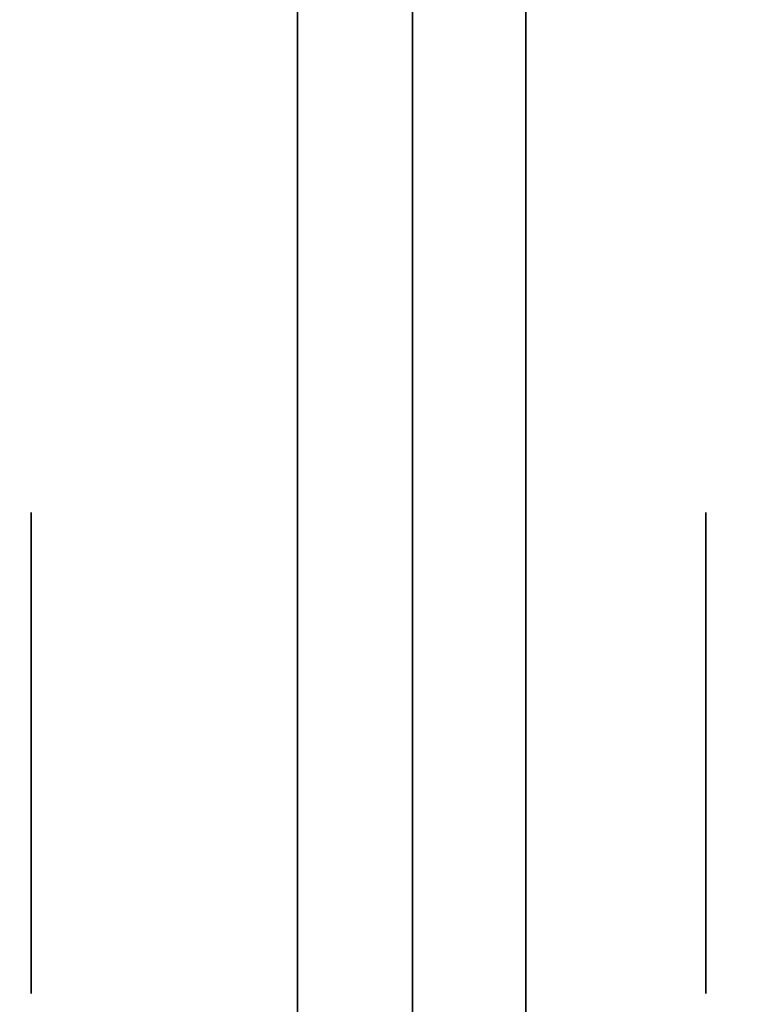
# Model space of a CAD drawing. Extents: x 248.8 to 273, y 2872.5 to 2876.7.
# Tile 622 of 656: x 272.8344 to 272.8746, y 2874.5444 to 2874.5992. Entities that reach past the tile are written whole.
import ezdxf

# ---------------------------------------------------------------- set-up
doc = ezdxf.new("R2010")
doc.units = 0
doc.header["$LTSCALE"] = 150
doc.header["$MEASUREMENT"] = 0
doc.layers.add('3DFACE_BOLT', color=7, linetype='CONTINUOUS')
doc.layers.add('3DFACE_SHAPE', color=7, linetype='CONTINUOUS')

msp = doc.modelspace()

# ---------------------------------------------------------------- linework, layer by layer
at = {"layer": '3DFACE_BOLT', "color": 1}
for points, invisible_edges in [([(272.849787, 2874.571741, -0.135), (272.849787, 2874.565054, -0.146583), (272.834987, 2874.571741, -0.135)], 14), ([(272.834987, 2874.571741, -0.135), (272.849787, 2874.565054, -0.146583), (272.834987, 2874.565054, -0.146583)], 3), ([(272.849787, 2874.565054, -0.123417), (272.849787, 2874.571741, -0.135), (272.834987, 2874.565054, -0.123417)], 14), ([(272.834987, 2874.565054, -0.123417), (272.849787, 2874.571741, -0.135), (272.834987, 2874.571741, -0.135)], 3), ([(272.834987, 2874.571741, -0.135), (272.834987, 2874.565054, -0.146583), (272.834987, 2874.565054, -0.123417)], 2), ([(272.849787, 2874.571741, -0.065), (272.849787, 2874.565054, -0.076583), (272.834987, 2874.571741, -0.065)], 14), ([(272.834987, 2874.571741, -0.065), (272.849787, 2874.565054, -0.076583), (272.834987, 2874.565054, -0.076583)], 3), ([(272.849787, 2874.565054, -0.053417), (272.849787, 2874.571741, -0.065), (272.834987, 2874.565054, -0.053417)], 14), ([(272.834987, 2874.565054, -0.053417), (272.849787, 2874.571741, -0.065), (272.834987, 2874.571741, -0.065)], 3), ([(272.834987, 2874.571741, -0.065), (272.834987, 2874.565054, -0.076583), (272.834987, 2874.565054, -0.053417)], 2), ([(272.849787, 2874.571741, -0.135), (272.849787, 2874.565054, -0.123417), (272.849787, 2874.565054, -0.146583)], 2), ([(272.849787, 2874.571741, -0.065), (272.849787, 2874.565054, -0.053417), (272.849787, 2874.565054, -0.076583)], 2), ([(272.872487, 2874.571741, -0.135), (272.872487, 2874.565054, -0.146583), (272.862487, 2874.571741, -0.135)], 14), ([(272.862487, 2874.571741, -0.135), (272.872487, 2874.565054, -0.146583), (272.862487, 2874.565054, -0.146583)], 3), ([(272.872487, 2874.565054, -0.123417), (272.872487, 2874.571741, -0.135), (272.862487, 2874.565054, -0.123417)], 14), ([(272.862487, 2874.565054, -0.123417), (272.872487, 2874.571741, -0.135), (272.862487, 2874.571741, -0.135)], 3), ([(272.862487, 2874.571741, -0.135), (272.862487, 2874.565054, -0.146583), (272.862487, 2874.565054, -0.123417)], 2), ([(272.872487, 2874.571741, -0.065), (272.872487, 2874.565054, -0.076583), (272.862487, 2874.571741, -0.065)], 14), ([(272.862487, 2874.571741, -0.065), (272.872487, 2874.565054, -0.076583), (272.862487, 2874.565054, -0.076583)], 3), ([(272.872487, 2874.565054, -0.053417), (272.872487, 2874.571741, -0.065), (272.862487, 2874.565054, -0.053417)], 14), ([(272.862487, 2874.565054, -0.053417), (272.872487, 2874.571741, -0.065), (272.862487, 2874.571741, -0.065)], 3), ([(272.862487, 2874.571741, -0.065), (272.862487, 2874.565054, -0.076583), (272.862487, 2874.565054, -0.053417)], 2), ([(272.872487, 2874.571741, -0.135), (272.872487, 2874.565054, -0.123417), (272.872487, 2874.565054, -0.146583)], 2), ([(272.872487, 2874.571741, -0.065), (272.872487, 2874.565054, -0.053417), (272.872487, 2874.565054, -0.076583)], 2), ([(272.862487, 2874.566366, -0.135), (272.862487, 2874.565975, -0.137472), (272.812487, 2874.566366, -0.135)], 14), ([(272.812487, 2874.566366, -0.135), (272.862487, 2874.565975, -0.137472), (272.812487, 2874.565975, -0.137472)], 3), ([(272.812487, 2874.565975, -0.132528), (272.862487, 2874.566366, -0.135), (272.812487, 2874.566366, -0.135)], 3), ([(272.862487, 2874.566366, -0.065), (272.862487, 2874.565975, -0.067472), (272.812487, 2874.566366, -0.065)], 14), ([(272.812487, 2874.566366, -0.065), (272.862487, 2874.565975, -0.067472), (272.812487, 2874.565975, -0.067472)], 3), ([(272.812487, 2874.565975, -0.062528), (272.862487, 2874.566366, -0.065), (272.812487, 2874.566366, -0.065)], 3), ([(272.862487, 2874.565975, -0.132528), (272.862487, 2874.566366, -0.135), (272.812487, 2874.565975, -0.132528)], 14), ([(272.862487, 2874.565975, -0.062528), (272.862487, 2874.566366, -0.065), (272.812487, 2874.565975, -0.062528)], 14), ([(272.862487, 2874.566366, -0.135), (272.862487, 2874.565975, -0.132528), (272.862487, 2874.565975, -0.137472)], 2), ([(272.862487, 2874.566366, -0.065), (272.862487, 2874.565975, -0.062528), (272.862487, 2874.565975, -0.067472)], 2), ([(272.862487, 2874.565975, -0.137472), (272.862487, 2874.564839, -0.139702), (272.812487, 2874.565975, -0.137472)], 14), ([(272.812487, 2874.565975, -0.137472), (272.862487, 2874.564839, -0.139702), (272.812487, 2874.564839, -0.139702)], 3), ([(272.862487, 2874.564839, -0.130298), (272.862487, 2874.565975, -0.132528), (272.812487, 2874.564839, -0.130298)], 14), ([(272.812487, 2874.564839, -0.130298), (272.862487, 2874.565975, -0.132528), (272.812487, 2874.565975, -0.132528)], 3), ([(272.862487, 2874.565975, -0.067472), (272.862487, 2874.564839, -0.069702), (272.812487, 2874.565975, -0.067472)], 14), ([(272.812487, 2874.565975, -0.067472), (272.862487, 2874.564839, -0.069702), (272.812487, 2874.564839, -0.069702)], 3), ([(272.862487, 2874.564839, -0.060298), (272.862487, 2874.565975, -0.062528), (272.812487, 2874.564839, -0.060298)], 14), ([(272.812487, 2874.564839, -0.060298), (272.862487, 2874.565975, -0.062528), (272.812487, 2874.565975, -0.062528)], 3), ([(272.862487, 2874.565975, -0.132528), (272.862487, 2874.564839, -0.130298), (272.862487, 2874.565975, -0.137472)], 14), ([(272.862487, 2874.565975, -0.137472), (272.862487, 2874.564839, -0.130298), (272.862487, 2874.564839, -0.139702)], 3), ([(272.862487, 2874.565975, -0.062528), (272.862487, 2874.564839, -0.060298), (272.862487, 2874.565975, -0.067472)], 14), ([(272.862487, 2874.565975, -0.067472), (272.862487, 2874.564839, -0.060298), (272.862487, 2874.564839, -0.069702)], 3), ([(272.849787, 2874.565054, -0.146583), (272.849787, 2874.551679, -0.146583), (272.834987, 2874.565054, -0.146583)], 14), ([(272.834987, 2874.565054, -0.146583), (272.849787, 2874.551679, -0.146583), (272.834987, 2874.551679, -0.146583)], 3), ([(272.849787, 2874.551679, -0.123417), (272.849787, 2874.565054, -0.123417), (272.834987, 2874.551679, -0.123417)], 14), ([(272.834987, 2874.551679, -0.123417), (272.849787, 2874.565054, -0.123417), (272.834987, 2874.565054, -0.123417)], 3), ([(272.834987, 2874.565054, -0.146583), (272.834987, 2874.551679, -0.146583), (272.834987, 2874.565054, -0.123417)], 14), ([(272.834987, 2874.565054, -0.123417), (272.834987, 2874.551679, -0.146583), (272.834987, 2874.551679, -0.123417)], 3), ([(272.849787, 2874.565054, -0.076583), (272.849787, 2874.551679, -0.076583), (272.834987, 2874.565054, -0.076583)], 14), ([(272.834987, 2874.565054, -0.076583), (272.849787, 2874.551679, -0.076583), (272.834987, 2874.551679, -0.076583)], 3), ([(272.849787, 2874.551679, -0.053417), (272.849787, 2874.565054, -0.053417), (272.834987, 2874.551679, -0.053417)], 14), ([(272.834987, 2874.551679, -0.053417), (272.849787, 2874.565054, -0.053417), (272.834987, 2874.565054, -0.053417)], 3), ([(272.834987, 2874.565054, -0.076583), (272.834987, 2874.551679, -0.076583), (272.834987, 2874.565054, -0.053417)], 14), ([(272.834987, 2874.565054, -0.053417), (272.834987, 2874.551679, -0.076583), (272.834987, 2874.551679, -0.053417)], 3), ([(272.849787, 2874.565054, -0.123417), (272.849787, 2874.551679, -0.123417), (272.849787, 2874.565054, -0.146583)], 14), ([(272.849787, 2874.565054, -0.146583), (272.849787, 2874.551679, -0.123417), (272.849787, 2874.551679, -0.146583)], 3), ([(272.849787, 2874.565054, -0.053417), (272.849787, 2874.551679, -0.053417), (272.849787, 2874.565054, -0.076583)], 14), ([(272.849787, 2874.565054, -0.076583), (272.849787, 2874.551679, -0.053417), (272.849787, 2874.551679, -0.076583)], 3), ([(272.872487, 2874.565054, -0.146583), (272.872487, 2874.551679, -0.146583), (272.862487, 2874.565054, -0.146583)], 14), ([(272.862487, 2874.565054, -0.146583), (272.872487, 2874.551679, -0.146583), (272.862487, 2874.551679, -0.146583)], 3), ([(272.872487, 2874.551679, -0.123417), (272.872487, 2874.565054, -0.123417), (272.862487, 2874.551679, -0.123417)], 14), ([(272.862487, 2874.551679, -0.123417), (272.872487, 2874.565054, -0.123417), (272.862487, 2874.565054, -0.123417)], 3), ([(272.862487, 2874.565054, -0.146583), (272.862487, 2874.551679, -0.146583), (272.862487, 2874.565054, -0.123417)], 14), ([(272.862487, 2874.565054, -0.123417), (272.862487, 2874.551679, -0.146583), (272.862487, 2874.551679, -0.123417)], 3), ([(272.872487, 2874.565054, -0.076583), (272.872487, 2874.551679, -0.076583), (272.862487, 2874.565054, -0.076583)], 14), ([(272.862487, 2874.565054, -0.076583), (272.872487, 2874.551679, -0.076583), (272.862487, 2874.551679, -0.076583)], 3), ([(272.872487, 2874.551679, -0.053417), (272.872487, 2874.565054, -0.053417), (272.862487, 2874.551679, -0.053417)], 14), ([(272.862487, 2874.551679, -0.053417), (272.872487, 2874.565054, -0.053417), (272.862487, 2874.565054, -0.053417)], 3), ([(272.862487, 2874.565054, -0.076583), (272.862487, 2874.551679, -0.076583), (272.862487, 2874.565054, -0.053417)], 14), ([(272.862487, 2874.565054, -0.053417), (272.862487, 2874.551679, -0.076583), (272.862487, 2874.551679, -0.053417)], 3), ([(272.872487, 2874.565054, -0.123417), (272.872487, 2874.551679, -0.123417), (272.872487, 2874.565054, -0.146583)], 14), ([(272.872487, 2874.565054, -0.146583), (272.872487, 2874.551679, -0.123417), (272.872487, 2874.551679, -0.146583)], 3), ([(272.872487, 2874.565054, -0.053417), (272.872487, 2874.551679, -0.053417), (272.872487, 2874.565054, -0.076583)], 14), ([(272.872487, 2874.565054, -0.076583), (272.872487, 2874.551679, -0.053417), (272.872487, 2874.551679, -0.076583)], 3), ([(272.862487, 2874.564839, -0.139702), (272.862487, 2874.563069, -0.141472), (272.812487, 2874.564839, -0.139702)], 14), ([(272.812487, 2874.564839, -0.139702), (272.862487, 2874.563069, -0.141472), (272.812487, 2874.563069, -0.141472)], 3), ([(272.862487, 2874.563069, -0.128528), (272.862487, 2874.564839, -0.130298), (272.812487, 2874.563069, -0.128528)], 14), ([(272.812487, 2874.563069, -0.128528), (272.862487, 2874.564839, -0.130298), (272.812487, 2874.564839, -0.130298)], 3), ([(272.862487, 2874.564839, -0.069702), (272.862487, 2874.563069, -0.071472), (272.812487, 2874.564839, -0.069702)], 14), ([(272.812487, 2874.564839, -0.069702), (272.862487, 2874.563069, -0.071472), (272.812487, 2874.563069, -0.071472)], 3), ([(272.862487, 2874.563069, -0.058528), (272.862487, 2874.564839, -0.060298), (272.812487, 2874.563069, -0.058528)], 14), ([(272.812487, 2874.563069, -0.058528), (272.862487, 2874.564839, -0.060298), (272.812487, 2874.564839, -0.060298)], 3), ([(272.862487, 2874.564839, -0.130298), (272.862487, 2874.563069, -0.128528), (272.862487, 2874.564839, -0.139702)], 14), ([(272.862487, 2874.564839, -0.139702), (272.862487, 2874.563069, -0.128528), (272.862487, 2874.563069, -0.141472)], 3), ([(272.862487, 2874.564839, -0.060298), (272.862487, 2874.563069, -0.058528), (272.862487, 2874.564839, -0.069702)], 14), ([(272.862487, 2874.564839, -0.069702), (272.862487, 2874.563069, -0.058528), (272.862487, 2874.563069, -0.071472)], 3), ([(272.862487, 2874.563069, -0.141472), (272.862487, 2874.560839, -0.142608), (272.812487, 2874.563069, -0.141472)], 14), ([(272.812487, 2874.563069, -0.141472), (272.862487, 2874.560839, -0.142608), (272.812487, 2874.560839, -0.142608)], 3), ([(272.862487, 2874.560839, -0.127392), (272.862487, 2874.563069, -0.128528), (272.812487, 2874.560839, -0.127392)], 14), ([(272.812487, 2874.560839, -0.127392), (272.862487, 2874.563069, -0.128528), (272.812487, 2874.563069, -0.128528)], 3), ([(272.862487, 2874.563069, -0.071472), (272.862487, 2874.560839, -0.072608), (272.812487, 2874.563069, -0.071472)], 14), ([(272.812487, 2874.563069, -0.071472), (272.862487, 2874.560839, -0.072608), (272.812487, 2874.560839, -0.072608)], 3), ([(272.862487, 2874.560839, -0.057392), (272.862487, 2874.563069, -0.058528), (272.812487, 2874.560839, -0.057392)], 14), ([(272.812487, 2874.560839, -0.057392), (272.862487, 2874.563069, -0.058528), (272.812487, 2874.563069, -0.058528)], 3), ([(272.862487, 2874.563069, -0.128528), (272.862487, 2874.560839, -0.127392), (272.862487, 2874.563069, -0.141472)], 14), ([(272.862487, 2874.563069, -0.141472), (272.862487, 2874.560839, -0.127392), (272.862487, 2874.560839, -0.142608)], 3), ([(272.862487, 2874.563069, -0.058528), (272.862487, 2874.560839, -0.057392), (272.862487, 2874.563069, -0.071472)], 14), ([(272.862487, 2874.563069, -0.071472), (272.862487, 2874.560839, -0.057392), (272.862487, 2874.560839, -0.072608)], 3), ([(272.862487, 2874.560839, -0.142608), (272.862487, 2874.558366, -0.143), (272.812487, 2874.560839, -0.142608)], 14), ([(272.812487, 2874.560839, -0.142608), (272.862487, 2874.558366, -0.143), (272.812487, 2874.558366, -0.143)], 3), ([(272.862487, 2874.558366, -0.127), (272.862487, 2874.560839, -0.127392), (272.812487, 2874.558366, -0.127)], 14), ([(272.812487, 2874.558366, -0.127), (272.862487, 2874.560839, -0.127392), (272.812487, 2874.560839, -0.127392)], 3), ([(272.862487, 2874.560839, -0.072608), (272.862487, 2874.558366, -0.073), (272.812487, 2874.560839, -0.072608)], 14), ([(272.812487, 2874.560839, -0.072608), (272.862487, 2874.558366, -0.073), (272.812487, 2874.558366, -0.073)], 3), ([(272.862487, 2874.558366, -0.057), (272.862487, 2874.560839, -0.057392), (272.812487, 2874.558366, -0.057)], 14), ([(272.812487, 2874.558366, -0.057), (272.862487, 2874.560839, -0.057392), (272.812487, 2874.560839, -0.057392)], 3), ([(272.862487, 2874.560839, -0.127392), (272.862487, 2874.558366, -0.127), (272.862487, 2874.560839, -0.142608)], 14), ([(272.862487, 2874.560839, -0.142608), (272.862487, 2874.558366, -0.127), (272.862487, 2874.558366, -0.143)], 3), ([(272.862487, 2874.560839, -0.057392), (272.862487, 2874.558366, -0.057), (272.862487, 2874.560839, -0.072608)], 14), ([(272.862487, 2874.560839, -0.072608), (272.862487, 2874.558366, -0.057), (272.862487, 2874.558366, -0.073)], 3), ([(272.862487, 2874.558366, -0.143), (272.862487, 2874.555894, -0.142608), (272.812487, 2874.558366, -0.143)], 14), ([(272.812487, 2874.558366, -0.143), (272.862487, 2874.555894, -0.142608), (272.812487, 2874.555894, -0.142608)], 3), ([(272.812487, 2874.555894, -0.127392), (272.862487, 2874.558366, -0.127), (272.812487, 2874.558366, -0.127)], 3), ([(272.862487, 2874.558366, -0.073), (272.862487, 2874.555894, -0.072608), (272.812487, 2874.558366, -0.073)], 14), ([(272.812487, 2874.558366, -0.073), (272.862487, 2874.555894, -0.072608), (272.812487, 2874.555894, -0.072608)], 3), ([(272.812487, 2874.555894, -0.057392), (272.862487, 2874.558366, -0.057), (272.812487, 2874.558366, -0.057)], 3), ([(272.862487, 2874.555894, -0.127392), (272.862487, 2874.558366, -0.127), (272.812487, 2874.555894, -0.127392)], 14), ([(272.862487, 2874.555894, -0.057392), (272.862487, 2874.558366, -0.057), (272.812487, 2874.555894, -0.057392)], 14), ([(272.862487, 2874.558366, -0.127), (272.862487, 2874.555894, -0.127392), (272.862487, 2874.558366, -0.143)], 14), ([(272.862487, 2874.558366, -0.143), (272.862487, 2874.555894, -0.127392), (272.862487, 2874.555894, -0.142608)], 3), ([(272.862487, 2874.558366, -0.057), (272.862487, 2874.555894, -0.057392), (272.862487, 2874.558366, -0.073)], 14), ([(272.862487, 2874.558366, -0.073), (272.862487, 2874.555894, -0.057392), (272.862487, 2874.555894, -0.072608)], 3), ([(272.862487, 2874.555894, -0.142608), (272.862487, 2874.553664, -0.141472), (272.812487, 2874.555894, -0.142608)], 14), ([(272.812487, 2874.555894, -0.142608), (272.862487, 2874.553664, -0.141472), (272.812487, 2874.553664, -0.141472)], 3), ([(272.862487, 2874.553664, -0.128528), (272.862487, 2874.555894, -0.127392), (272.812487, 2874.553664, -0.128528)], 14), ([(272.812487, 2874.553664, -0.128528), (272.862487, 2874.555894, -0.127392), (272.812487, 2874.555894, -0.127392)], 3), ([(272.862487, 2874.555894, -0.072608), (272.862487, 2874.553664, -0.071472), (272.812487, 2874.555894, -0.072608)], 14), ([(272.812487, 2874.555894, -0.072608), (272.862487, 2874.553664, -0.071472), (272.812487, 2874.553664, -0.071472)], 3), ([(272.862487, 2874.553664, -0.058528), (272.862487, 2874.555894, -0.057392), (272.812487, 2874.553664, -0.058528)], 14), ([(272.812487, 2874.553664, -0.058528), (272.862487, 2874.555894, -0.057392), (272.812487, 2874.555894, -0.057392)], 3), ([(272.862487, 2874.555894, -0.127392), (272.862487, 2874.553664, -0.128528), (272.862487, 2874.555894, -0.142608)], 14), ([(272.862487, 2874.555894, -0.142608), (272.862487, 2874.553664, -0.128528), (272.862487, 2874.553664, -0.141472)], 3), ([(272.862487, 2874.555894, -0.057392), (272.862487, 2874.553664, -0.058528), (272.862487, 2874.555894, -0.072608)], 14), ([(272.862487, 2874.555894, -0.072608), (272.862487, 2874.553664, -0.058528), (272.862487, 2874.553664, -0.071472)], 3), ([(272.862487, 2874.553664, -0.141472), (272.862487, 2874.551894, -0.139702), (272.812487, 2874.553664, -0.141472)], 14), ([(272.812487, 2874.553664, -0.141472), (272.862487, 2874.551894, -0.139702), (272.812487, 2874.551894, -0.139702)], 3), ([(272.862487, 2874.551894, -0.130298), (272.862487, 2874.553664, -0.128528), (272.812487, 2874.551894, -0.130298)], 14), ([(272.812487, 2874.551894, -0.130298), (272.862487, 2874.553664, -0.128528), (272.812487, 2874.553664, -0.128528)], 3), ([(272.862487, 2874.553664, -0.071472), (272.862487, 2874.551894, -0.069702), (272.812487, 2874.553664, -0.071472)], 14), ([(272.812487, 2874.553664, -0.071472), (272.862487, 2874.551894, -0.069702), (272.812487, 2874.551894, -0.069702)], 3), ([(272.862487, 2874.551894, -0.060298), (272.862487, 2874.553664, -0.058528), (272.812487, 2874.551894, -0.060298)], 14), ([(272.812487, 2874.551894, -0.060298), (272.862487, 2874.553664, -0.058528), (272.812487, 2874.553664, -0.058528)], 3), ([(272.862487, 2874.553664, -0.128528), (272.862487, 2874.551894, -0.130298), (272.862487, 2874.553664, -0.141472)], 14), ([(272.862487, 2874.553664, -0.141472), (272.862487, 2874.551894, -0.130298), (272.862487, 2874.551894, -0.139702)], 3), ([(272.862487, 2874.553664, -0.058528), (272.862487, 2874.551894, -0.060298), (272.862487, 2874.553664, -0.071472)], 14), ([(272.862487, 2874.553664, -0.071472), (272.862487, 2874.551894, -0.060298), (272.862487, 2874.551894, -0.069702)], 3), ([(272.862487, 2874.551894, -0.139702), (272.862487, 2874.550758, -0.137472), (272.812487, 2874.551894, -0.139702)], 14), ([(272.812487, 2874.551894, -0.139702), (272.862487, 2874.550758, -0.137472), (272.812487, 2874.550758, -0.137472)], 3), ([(272.862487, 2874.550758, -0.132528), (272.862487, 2874.551894, -0.130298), (272.812487, 2874.550758, -0.132528)], 14), ([(272.812487, 2874.550758, -0.132528), (272.862487, 2874.551894, -0.130298), (272.812487, 2874.551894, -0.130298)], 3), ([(272.862487, 2874.551894, -0.069702), (272.862487, 2874.550758, -0.067472), (272.812487, 2874.551894, -0.069702)], 14), ([(272.812487, 2874.551894, -0.069702), (272.862487, 2874.550758, -0.067472), (272.812487, 2874.550758, -0.067472)], 3), ([(272.862487, 2874.550758, -0.062528), (272.862487, 2874.551894, -0.060298), (272.812487, 2874.550758, -0.062528)], 14), ([(272.812487, 2874.550758, -0.062528), (272.862487, 2874.551894, -0.060298), (272.812487, 2874.551894, -0.060298)], 3), ([(272.862487, 2874.551894, -0.130298), (272.862487, 2874.550758, -0.132528), (272.862487, 2874.551894, -0.139702)], 14), ([(272.862487, 2874.551894, -0.139702), (272.862487, 2874.550758, -0.132528), (272.862487, 2874.550758, -0.137472)], 3), ([(272.862487, 2874.551894, -0.060298), (272.862487, 2874.550758, -0.062528), (272.862487, 2874.551894, -0.069702)], 14), ([(272.862487, 2874.551894, -0.069702), (272.862487, 2874.550758, -0.062528), (272.862487, 2874.550758, -0.067472)], 3), ([(272.849787, 2874.551679, -0.146583), (272.849787, 2874.544991, -0.135), (272.834987, 2874.551679, -0.146583)], 14), ([(272.834987, 2874.551679, -0.146583), (272.849787, 2874.544991, -0.135), (272.834987, 2874.544991, -0.135)], 3), ([(272.849787, 2874.544991, -0.135), (272.849787, 2874.551679, -0.123417), (272.834987, 2874.544991, -0.135)], 14), ([(272.834987, 2874.544991, -0.135), (272.849787, 2874.551679, -0.123417), (272.834987, 2874.551679, -0.123417)], 3), ([(272.834987, 2874.551679, -0.146583), (272.834987, 2874.544991, -0.135), (272.834987, 2874.551679, -0.123417)], 12), ([(272.849787, 2874.551679, -0.076583), (272.849787, 2874.544991, -0.065), (272.834987, 2874.551679, -0.076583)], 14), ([(272.834987, 2874.551679, -0.076583), (272.849787, 2874.544991, -0.065), (272.834987, 2874.544991, -0.065)], 3), ([(272.849787, 2874.544991, -0.065), (272.849787, 2874.551679, -0.053417), (272.834987, 2874.544991, -0.065)], 14), ([(272.834987, 2874.544991, -0.065), (272.849787, 2874.551679, -0.053417), (272.834987, 2874.551679, -0.053417)], 3), ([(272.834987, 2874.551679, -0.076583), (272.834987, 2874.544991, -0.065), (272.834987, 2874.551679, -0.053417)], 12), ([(272.849787, 2874.551679, -0.123417), (272.849787, 2874.544991, -0.135), (272.849787, 2874.551679, -0.146583)], 12), ([(272.849787, 2874.551679, -0.053417), (272.849787, 2874.544991, -0.065), (272.849787, 2874.551679, -0.076583)], 12), ([(272.872487, 2874.551679, -0.146583), (272.872487, 2874.544991, -0.135), (272.862487, 2874.551679, -0.146583)], 14), ([(272.862487, 2874.551679, -0.146583), (272.872487, 2874.544991, -0.135), (272.862487, 2874.544991, -0.135)], 3), ([(272.872487, 2874.544991, -0.135), (272.872487, 2874.551679, -0.123417), (272.862487, 2874.544991, -0.135)], 14), ([(272.862487, 2874.544991, -0.135), (272.872487, 2874.551679, -0.123417), (272.862487, 2874.551679, -0.123417)], 3), ([(272.862487, 2874.551679, -0.146583), (272.862487, 2874.544991, -0.135), (272.862487, 2874.551679, -0.123417)], 12), ([(272.872487, 2874.551679, -0.076583), (272.872487, 2874.544991, -0.065), (272.862487, 2874.551679, -0.076583)], 14), ([(272.862487, 2874.551679, -0.076583), (272.872487, 2874.544991, -0.065), (272.862487, 2874.544991, -0.065)], 3), ([(272.872487, 2874.544991, -0.065), (272.872487, 2874.551679, -0.053417), (272.862487, 2874.544991, -0.065)], 14), ([(272.862487, 2874.544991, -0.065), (272.872487, 2874.551679, -0.053417), (272.862487, 2874.551679, -0.053417)], 3), ([(272.862487, 2874.551679, -0.076583), (272.862487, 2874.544991, -0.065), (272.862487, 2874.551679, -0.053417)], 12), ([(272.872487, 2874.551679, -0.123417), (272.872487, 2874.544991, -0.135), (272.872487, 2874.551679, -0.146583)], 12), ([(272.872487, 2874.551679, -0.053417), (272.872487, 2874.544991, -0.065), (272.872487, 2874.551679, -0.076583)], 12), ([(272.862487, 2874.550758, -0.137472), (272.862487, 2874.550366, -0.135), (272.812487, 2874.550758, -0.137472)], 14), ([(272.812487, 2874.550758, -0.137472), (272.862487, 2874.550366, -0.135), (272.812487, 2874.550366, -0.135)], 3), ([(272.862487, 2874.550366, -0.135), (272.862487, 2874.550758, -0.132528), (272.812487, 2874.550366, -0.135)], 14), ([(272.812487, 2874.550366, -0.135), (272.862487, 2874.550758, -0.132528), (272.812487, 2874.550758, -0.132528)], 3), ([(272.862487, 2874.550758, -0.067472), (272.862487, 2874.550366, -0.065), (272.812487, 2874.550758, -0.067472)], 14), ([(272.812487, 2874.550758, -0.067472), (272.862487, 2874.550366, -0.065), (272.812487, 2874.550366, -0.065)], 3), ([(272.862487, 2874.550366, -0.065), (272.862487, 2874.550758, -0.062528), (272.812487, 2874.550366, -0.065)], 14), ([(272.812487, 2874.550366, -0.065), (272.862487, 2874.550758, -0.062528), (272.812487, 2874.550758, -0.062528)], 3), ([(272.862487, 2874.550758, -0.132528), (272.862487, 2874.550366, -0.135), (272.862487, 2874.550758, -0.137472)], 12), ([(272.862487, 2874.550758, -0.062528), (272.862487, 2874.550366, -0.065), (272.862487, 2874.550758, -0.067472)], 12)]:
    msp.add_3dface(points, dxfattribs=dict(at, invisible_edges=invisible_edges))
at = {"layer": '3DFACE_SHAPE', "color": 13}
for points, invisible_edges in [([(272.856187, 2872.521516, -0.1905), (272.856187, 2876.721516, -0.1905), (272.759337, 2872.521516, -0.1905)], 2), ([(272.856187, 2876.721516, -0.1905), (272.759337, 2876.721516, -0.1905), (272.759337, 2872.521516, -0.1905)], 12), ([(272.856187, 2874.684666, -0.0095), (272.856187, 2874.558366, -0.0095), (272.759337, 2876.721516, -0.0095)], 14), ([(272.856187, 2874.558366, -0.0095), (272.856187, 2872.684666, -0.0095), (272.759337, 2876.721516, -0.0095)], 14), ([(272.759337, 2876.721516, -0.0095), (272.856187, 2872.684666, -0.0095), (272.856187, 2872.558366, -0.0095)], 13), ([(272.759337, 2872.521516, -0.0095), (272.759337, 2876.721516, -0.0095), (272.856187, 2872.558366, -0.0095)], 14), ([(272.959337, 2872.521516), (272.959337, 2876.721516), (272.759337, 2872.521516)], 2), ([(272.959337, 2876.721516), (272.759337, 2876.721516), (272.759337, 2872.521516)], 12), ([(272.759337, 2872.521516, -0.2), (272.759337, 2876.721516, -0.2), (272.959337, 2872.521516, -0.2)], 2), ([(272.759337, 2876.721516, -0.2), (272.959337, 2876.721516, -0.2), (272.959337, 2872.521516, -0.2)], 12), ([(272.856187, 2874.558366, -0.1435), (272.856187, 2876.721516, -0.1905), (272.856187, 2872.684666, -0.1435)], 15), ([(272.856187, 2872.684666, -0.1435), (272.856187, 2876.721516, -0.1905), (272.856187, 2872.521516, -0.1905)], 13), ([(272.856187, 2874.684666, -0.1435), (272.856187, 2876.721516, -0.1905), (272.856187, 2874.558366, -0.1435)], 15), ([(272.862487, 2874.558366, -0.0565), (272.862487, 2876.721516, -0.0095), (272.862487, 2872.684666, -0.0565)], 15), ([(272.862487, 2872.684666, -0.0565), (272.862487, 2876.721516, -0.0095), (272.862487, 2872.521516, -0.0095)], 13), ([(272.862487, 2874.684666, -0.0565), (272.862487, 2876.721516, -0.0095), (272.862487, 2874.558366, -0.0565)], 15), ([(272.862487, 2872.521516, -0.1905), (272.862487, 2876.721516, -0.1905), (272.862487, 2876.558366, -0.1435)], 14), ([(272.862487, 2872.521516, -0.0095), (272.862487, 2876.721516, -0.0095), (272.959337, 2872.521516, -0.0095)], 2), ([(272.862487, 2876.721516, -0.0095), (272.959337, 2876.721516, -0.0095), (272.959337, 2872.521516, -0.0095)], 12), ([(272.959337, 2872.521516, -0.1905), (272.959337, 2876.721516, -0.1905), (272.862487, 2872.521516, -0.1905)], 2), ([(272.959337, 2876.721516, -0.1905), (272.862487, 2876.721516, -0.1905), (272.862487, 2872.521516, -0.1905)], 12), ([(272.862487, 2874.684666, -0.1435), (272.862487, 2872.521516, -0.1905), (272.862487, 2876.558366, -0.1435)], 15), ([(272.856187, 2874.678656, -0.14101), (272.856187, 2874.684666, -0.1435), (272.856187, 2874.564377, -0.14101)], 14), ([(272.856187, 2874.564377, -0.14101), (272.856187, 2874.684666, -0.1435), (272.856187, 2874.558366, -0.1435)], 3), ([(272.856187, 2874.678656, -0.07101), (272.856187, 2874.684666, -0.0735), (272.856187, 2874.564377, -0.07101)], 14), ([(272.856187, 2874.684666, -0.0735), (272.856187, 2874.684666, -0.1265), (272.856187, 2874.564377, -0.07101)], 15), ([(272.856187, 2874.564377, -0.07101), (272.856187, 2874.684666, -0.1265), (272.856187, 2874.558366, -0.0735)], 3), ([(272.856187, 2874.684666, -0.1265), (272.856187, 2874.678656, -0.12899), (272.856187, 2874.558366, -0.0735)], 14), ([(272.856187, 2874.678656, -0.05899), (272.856187, 2874.558366, -0.0095), (272.856187, 2874.684666, -0.0565)], 3), ([(272.856187, 2874.558366, -0.0095), (272.856187, 2874.684666, -0.0095), (272.856187, 2874.684666, -0.0565)], 14), ([(272.862487, 2874.678656, -0.05899), (272.862487, 2874.684666, -0.0565), (272.862487, 2874.564377, -0.05899)], 14), ([(272.862487, 2874.564377, -0.05899), (272.862487, 2874.684666, -0.0565), (272.862487, 2874.558366, -0.0565)], 3), ([(272.862487, 2874.684666, -0.0735), (272.862487, 2874.564377, -0.12899), (272.862487, 2874.684666, -0.1265)], 15), ([(272.862487, 2874.684666, -0.1265), (272.862487, 2874.564377, -0.12899), (272.862487, 2874.678656, -0.12899)], 3), ([(272.862487, 2874.564377, -0.12899), (272.862487, 2874.684666, -0.0735), (272.862487, 2874.558366, -0.1265)], 3), ([(272.862487, 2874.684666, -0.0735), (272.862487, 2874.678656, -0.07101), (272.862487, 2874.558366, -0.1265)], 14), ([(272.862487, 2874.678656, -0.14101), (272.862487, 2874.558366, -0.1435), (272.862487, 2874.684666, -0.1435)], 3), ([(272.862487, 2874.558366, -0.1435), (272.862487, 2872.521516, -0.1905), (272.862487, 2874.684666, -0.1435)], 15), ([(272.856187, 2874.678656, -0.12899), (272.856187, 2874.676166, -0.135), (272.856187, 2874.564377, -0.12899)], 14), ([(272.856187, 2874.676166, -0.135), (272.856187, 2874.678656, -0.14101), (272.856187, 2874.566866, -0.135)], 14), ([(272.856187, 2874.566866, -0.135), (272.856187, 2874.678656, -0.14101), (272.856187, 2874.564377, -0.14101)], 3), ([(272.856187, 2874.558366, -0.0735), (272.856187, 2874.678656, -0.12899), (272.856187, 2874.558366, -0.1265)], 15), ([(272.856187, 2874.678656, -0.12899), (272.856187, 2874.564377, -0.12899), (272.856187, 2874.558366, -0.1265)], 15), ([(272.856187, 2874.564377, -0.07101), (272.856187, 2874.566866, -0.065), (272.856187, 2874.678656, -0.07101)], 14), ([(272.856187, 2874.566866, -0.065), (272.856187, 2874.676166, -0.065), (272.856187, 2874.678656, -0.07101)], 13), ([(272.856187, 2874.564377, -0.05899), (272.856187, 2874.558366, -0.0565), (272.856187, 2874.678656, -0.05899)], 14), ([(272.856187, 2874.558366, -0.0565), (272.856187, 2874.558366, -0.0095), (272.856187, 2874.678656, -0.05899)], 15), ([(272.856187, 2874.678656, -0.05899), (272.856187, 2874.676166, -0.065), (272.856187, 2874.564377, -0.05899)], 14), ([(272.862487, 2874.564377, -0.12899), (272.862487, 2874.566866, -0.135), (272.862487, 2874.678656, -0.12899)], 14), ([(272.862487, 2874.678656, -0.12899), (272.862487, 2874.566866, -0.135), (272.862487, 2874.676166, -0.135)], 3), ([(272.862487, 2874.558366, -0.1265), (272.862487, 2874.678656, -0.07101), (272.862487, 2874.558366, -0.0735)], 15), ([(272.862487, 2874.678656, -0.07101), (272.862487, 2874.564377, -0.07101), (272.862487, 2874.558366, -0.0735)], 13), ([(272.862487, 2874.678656, -0.07101), (272.862487, 2874.676166, -0.065), (272.862487, 2874.564377, -0.07101)], 14), ([(272.862487, 2874.564377, -0.05899), (272.862487, 2874.566866, -0.065), (272.862487, 2874.678656, -0.05899)], 14), ([(272.862487, 2874.566866, -0.065), (272.862487, 2874.676166, -0.065), (272.862487, 2874.678656, -0.05899)], 13), ([(272.862487, 2874.564377, -0.14101), (272.862487, 2874.558366, -0.1435), (272.862487, 2874.678656, -0.14101)], 14), ([(272.862487, 2874.678656, -0.14101), (272.862487, 2874.676166, -0.135), (272.862487, 2874.564377, -0.14101)], 14), ([(272.856187, 2874.564377, -0.12899), (272.856187, 2874.676166, -0.135), (272.856187, 2874.566866, -0.135)], 3), ([(272.856187, 2874.676166, -0.065), (272.856187, 2874.566866, -0.065), (272.856187, 2874.564377, -0.05899)], 13), ([(272.862487, 2874.676166, -0.065), (272.862487, 2874.566866, -0.065), (272.862487, 2874.564377, -0.07101)], 13), ([(272.862487, 2874.676166, -0.135), (272.862487, 2874.566866, -0.135), (272.862487, 2874.564377, -0.14101)], 13), ([(272.849787, 2874.611967, -0.03), (272.849787, 2874.558366, -0.03), (272.856187, 2874.618367, -0.03)], 14), ([(272.856187, 2874.618367, -0.03), (272.849787, 2874.558366, -0.03), (272.856187, 2874.516367, -0.03)], 3), ([(272.856187, 2874.516367, -0.17), (272.849787, 2874.611967, -0.17), (272.856187, 2874.618367, -0.17)], 3), ([(272.856187, 2874.516367, -0.03), (272.856187, 2874.564377, -0.05899), (272.856187, 2874.618367, -0.03)], 3), ([(272.856187, 2874.564377, -0.05899), (272.856187, 2874.618367, -0.065), (272.856187, 2874.618367, -0.03)], 13), ([(272.856187, 2874.564377, -0.05899), (272.856187, 2874.566866, -0.065), (272.856187, 2874.618367, -0.065)], 14), ([(272.856187, 2874.566866, -0.065), (272.856187, 2874.564377, -0.07101), (272.856187, 2874.618367, -0.065)], 14), ([(272.856187, 2874.566866, -0.135), (272.856187, 2874.618367, -0.065), (272.856187, 2874.564377, -0.07101)], 15), ([(272.856187, 2874.558366, -0.1435), (272.856187, 2874.618367, -0.135), (272.856187, 2874.564377, -0.14101)], 3), ([(272.856187, 2874.564377, -0.14101), (272.856187, 2874.618367, -0.135), (272.856187, 2874.566866, -0.135)], 3), ([(272.856187, 2874.618367, -0.135), (272.856187, 2874.618367, -0.065), (272.856187, 2874.566866, -0.135)], 14), ([(272.856187, 2874.618367, -0.135), (272.856187, 2874.558366, -0.1435), (272.856187, 2874.618367, -0.17)], 3), ([(272.856187, 2874.558366, -0.1435), (272.856187, 2874.552356, -0.14101), (272.856187, 2874.618367, -0.17)], 14), ([(272.856187, 2874.618367, -0.17), (272.856187, 2874.552356, -0.14101), (272.856187, 2874.516367, -0.17)], 3), ([(272.849787, 2874.516367, -0.17), (272.849787, 2874.564377, -0.14101), (272.849787, 2874.611967, -0.17)], 3), ([(272.849787, 2874.564377, -0.14101), (272.849787, 2874.566866, -0.135), (272.849787, 2874.611967, -0.17)], 14), ([(272.849787, 2874.611967, -0.17), (272.849787, 2874.566866, -0.135), (272.849787, 2874.564377, -0.12899)], 13), ([(272.849787, 2874.564377, -0.12899), (272.849787, 2874.566866, -0.065), (272.849787, 2874.611967, -0.17)], 15), ([(272.849787, 2874.566866, -0.065), (272.849787, 2874.564377, -0.05899), (272.849787, 2874.611967, -0.17)], 14), ([(272.849787, 2874.611967, -0.17), (272.849787, 2874.564377, -0.05899), (272.849787, 2874.611967, -0.03)], 3), ([(272.849787, 2874.564377, -0.05899), (272.849787, 2874.558366, -0.03), (272.849787, 2874.611967, -0.03)], 13), ([(272.849787, 2874.516367, -0.17), (272.849787, 2874.611967, -0.17), (272.856187, 2874.516367, -0.17)], 2), ([(272.849787, 2874.564377, -0.07101), (272.849787, 2874.566866, -0.065), (272.849787, 2874.564377, -0.12899)], 14), ([(272.849787, 2874.564377, -0.14101), (272.856187, 2874.564377, -0.14101), (272.849787, 2874.566866, -0.135)], 3), ([(272.856187, 2874.564377, -0.14101), (272.856187, 2874.566866, -0.135), (272.849787, 2874.566866, -0.135)], 14), ([(272.849787, 2874.566866, -0.135), (272.856187, 2874.566866, -0.135), (272.849787, 2874.564377, -0.12899)], 3), ([(272.856187, 2874.566866, -0.135), (272.856187, 2874.564377, -0.12899), (272.849787, 2874.564377, -0.12899)], 14), ([(272.849787, 2874.564377, -0.07101), (272.856187, 2874.564377, -0.07101), (272.849787, 2874.566866, -0.065)], 3), ([(272.856187, 2874.564377, -0.07101), (272.856187, 2874.566866, -0.065), (272.849787, 2874.566866, -0.065)], 14), ([(272.849787, 2874.566866, -0.065), (272.856187, 2874.566866, -0.065), (272.849787, 2874.564377, -0.05899)], 3), ([(272.856187, 2874.566866, -0.065), (272.856187, 2874.564377, -0.05899), (272.849787, 2874.564377, -0.05899)], 14), ([(272.856187, 2874.564377, -0.12899), (272.856187, 2874.566866, -0.135), (272.856187, 2874.558366, -0.0735)], 14), ([(272.856187, 2874.558366, -0.0735), (272.856187, 2874.566866, -0.135), (272.856187, 2874.564377, -0.07101)], 3), ([(272.862487, 2874.566866, -0.135), (272.856187, 2874.566866, -0.135), (272.862487, 2874.564377, -0.14101)], 3), ([(272.856187, 2874.566866, -0.135), (272.856187, 2874.564377, -0.14101), (272.862487, 2874.564377, -0.14101)], 14), ([(272.862487, 2874.564377, -0.12899), (272.856187, 2874.564377, -0.12899), (272.862487, 2874.566866, -0.135)], 3), ([(272.856187, 2874.564377, -0.12899), (272.856187, 2874.566866, -0.135), (272.862487, 2874.566866, -0.135)], 14), ([(272.862487, 2874.564377, -0.05899), (272.856187, 2874.564377, -0.05899), (272.862487, 2874.566866, -0.065)], 3), ([(272.856187, 2874.564377, -0.05899), (272.856187, 2874.566866, -0.065), (272.862487, 2874.566866, -0.065)], 14), ([(272.862487, 2874.566866, -0.065), (272.856187, 2874.566866, -0.065), (272.862487, 2874.564377, -0.07101)], 3), ([(272.856187, 2874.566866, -0.065), (272.856187, 2874.564377, -0.07101), (272.862487, 2874.564377, -0.07101)], 14), ([(272.849787, 2874.516367, -0.17), (272.849787, 2874.558366, -0.1435), (272.849787, 2874.564377, -0.14101)], 13), ([(272.849787, 2874.558366, -0.0735), (272.849787, 2874.564377, -0.07101), (272.849787, 2874.558366, -0.1265)], 14), ([(272.849787, 2874.558366, -0.1265), (272.849787, 2874.564377, -0.07101), (272.849787, 2874.564377, -0.12899)], 15), ([(272.849787, 2874.564377, -0.05899), (272.849787, 2874.558366, -0.0565), (272.849787, 2874.558366, -0.03)], 14), ([(272.849787, 2874.558366, -0.1435), (272.856187, 2874.558366, -0.1435), (272.849787, 2874.564377, -0.14101)], 3), ([(272.856187, 2874.558366, -0.1435), (272.856187, 2874.564377, -0.14101), (272.849787, 2874.564377, -0.14101)], 14), ([(272.849787, 2874.564377, -0.12899), (272.856187, 2874.564377, -0.12899), (272.849787, 2874.558366, -0.1265)], 3), ([(272.856187, 2874.564377, -0.12899), (272.856187, 2874.558366, -0.1265), (272.849787, 2874.558366, -0.1265)], 14), ([(272.849787, 2874.558366, -0.0735), (272.856187, 2874.558366, -0.0735), (272.849787, 2874.564377, -0.07101)], 3), ([(272.856187, 2874.558366, -0.0735), (272.856187, 2874.564377, -0.07101), (272.849787, 2874.564377, -0.07101)], 14), ([(272.849787, 2874.564377, -0.05899), (272.856187, 2874.564377, -0.05899), (272.849787, 2874.558366, -0.0565)], 3), ([(272.856187, 2874.564377, -0.05899), (272.856187, 2874.558366, -0.0565), (272.849787, 2874.558366, -0.0565)], 14), ([(272.862487, 2874.564377, -0.14101), (272.856187, 2874.564377, -0.14101), (272.862487, 2874.558366, -0.1435)], 3), ([(272.856187, 2874.564377, -0.14101), (272.856187, 2874.558366, -0.1435), (272.862487, 2874.558366, -0.1435)], 14), ([(272.862487, 2874.558366, -0.1265), (272.856187, 2874.558366, -0.1265), (272.862487, 2874.564377, -0.12899)], 3), ([(272.856187, 2874.558366, -0.1265), (272.856187, 2874.564377, -0.12899), (272.862487, 2874.564377, -0.12899)], 14), ([(272.862487, 2874.558366, -0.0565), (272.856187, 2874.558366, -0.0565), (272.862487, 2874.564377, -0.05899)], 3), ([(272.856187, 2874.558366, -0.0565), (272.856187, 2874.564377, -0.05899), (272.862487, 2874.564377, -0.05899)], 14), ([(272.862487, 2874.564377, -0.07101), (272.856187, 2874.564377, -0.07101), (272.862487, 2874.558366, -0.0735)], 3), ([(272.856187, 2874.564377, -0.07101), (272.856187, 2874.558366, -0.0735), (272.862487, 2874.558366, -0.0735)], 14), ([(272.856187, 2874.558366, -0.0565), (272.856187, 2874.564377, -0.05899), (272.856187, 2874.516367, -0.03)], 14), ([(272.856187, 2874.558366, -0.1265), (272.856187, 2874.564377, -0.12899), (272.856187, 2874.558366, -0.0735)], 14), ([(272.849787, 2874.558366, -0.0565), (272.849787, 2874.552356, -0.05899), (272.849787, 2874.558366, -0.03)], 14), ([(272.849787, 2874.558366, -0.03), (272.849787, 2874.552356, -0.05899), (272.849787, 2874.516367, -0.03)], 15), ([(272.849787, 2874.552356, -0.14101), (272.849787, 2874.558366, -0.1435), (272.849787, 2874.516367, -0.17)], 14), ([(272.849787, 2874.552356, -0.07101), (272.849787, 2874.558366, -0.0735), (272.849787, 2874.552356, -0.12899)], 14), ([(272.849787, 2874.558366, -0.0735), (272.849787, 2874.558366, -0.1265), (272.849787, 2874.552356, -0.12899)], 13), ([(272.849787, 2874.552356, -0.14101), (272.856187, 2874.552356, -0.14101), (272.849787, 2874.558366, -0.1435)], 3), ([(272.856187, 2874.552356, -0.14101), (272.856187, 2874.558366, -0.1435), (272.849787, 2874.558366, -0.1435)], 14), ([(272.849787, 2874.558366, -0.1265), (272.856187, 2874.558366, -0.1265), (272.849787, 2874.552356, -0.12899)], 3), ([(272.856187, 2874.558366, -0.1265), (272.856187, 2874.552356, -0.12899), (272.849787, 2874.552356, -0.12899)], 14), ([(272.849787, 2874.552356, -0.07101), (272.856187, 2874.552356, -0.07101), (272.849787, 2874.558366, -0.0735)], 3), ([(272.856187, 2874.552356, -0.07101), (272.856187, 2874.558366, -0.0735), (272.849787, 2874.558366, -0.0735)], 14), ([(272.849787, 2874.558366, -0.0565), (272.856187, 2874.558366, -0.0565), (272.849787, 2874.552356, -0.05899)], 3), ([(272.856187, 2874.558366, -0.0565), (272.856187, 2874.552356, -0.05899), (272.849787, 2874.552356, -0.05899)], 14), ([(272.849787, 2874.558366, -0.03), (272.849787, 2874.516367, -0.03), (272.856187, 2874.516367, -0.03)], 12), ([(272.856187, 2874.552356, -0.05899), (272.856187, 2874.558366, -0.0565), (272.856187, 2874.516367, -0.065)], 14), ([(272.856187, 2874.516367, -0.065), (272.856187, 2874.558366, -0.0565), (272.856187, 2874.516367, -0.03)], 15), ([(272.856187, 2874.552356, -0.12899), (272.856187, 2874.558366, -0.1265), (272.856187, 2874.552356, -0.07101)], 14), ([(272.856187, 2874.558366, -0.1265), (272.856187, 2874.558366, -0.0735), (272.856187, 2874.552356, -0.07101)], 13), ([(272.862487, 2874.558366, -0.1435), (272.856187, 2874.558366, -0.1435), (272.862487, 2874.552356, -0.14101)], 3), ([(272.856187, 2874.558366, -0.1435), (272.856187, 2874.552356, -0.14101), (272.862487, 2874.552356, -0.14101)], 14), ([(272.862487, 2874.552356, -0.12899), (272.856187, 2874.552356, -0.12899), (272.862487, 2874.558366, -0.1265)], 3), ([(272.856187, 2874.552356, -0.12899), (272.856187, 2874.558366, -0.1265), (272.862487, 2874.558366, -0.1265)], 14), ([(272.862487, 2874.552356, -0.05899), (272.856187, 2874.552356, -0.05899), (272.862487, 2874.558366, -0.0565)], 3), ([(272.856187, 2874.552356, -0.05899), (272.856187, 2874.558366, -0.0565), (272.862487, 2874.558366, -0.0565)], 14), ([(272.862487, 2874.558366, -0.0735), (272.856187, 2874.558366, -0.0735), (272.862487, 2874.552356, -0.07101)], 3), ([(272.856187, 2874.558366, -0.0735), (272.856187, 2874.552356, -0.07101), (272.862487, 2874.552356, -0.07101)], 14), ([(272.856187, 2874.552356, -0.14101), (272.856187, 2874.558366, -0.1435), (272.856187, 2872.690677, -0.14101)], 14), ([(272.856187, 2872.690677, -0.14101), (272.856187, 2874.558366, -0.1435), (272.856187, 2872.684666, -0.1435)], 3), ([(272.856187, 2874.552356, -0.07101), (272.856187, 2874.558366, -0.0735), (272.856187, 2872.690677, -0.07101)], 14), ([(272.856187, 2874.558366, -0.0735), (272.856187, 2874.558366, -0.1265), (272.856187, 2872.690677, -0.07101)], 15), ([(272.856187, 2872.690677, -0.07101), (272.856187, 2874.558366, -0.1265), (272.856187, 2872.684666, -0.0735)], 3), ([(272.856187, 2874.558366, -0.1265), (272.856187, 2874.552356, -0.12899), (272.856187, 2872.684666, -0.0735)], 14), ([(272.856187, 2874.552356, -0.05899), (272.856187, 2872.684666, -0.0095), (272.856187, 2874.558366, -0.0565)], 3), ([(272.856187, 2872.684666, -0.0095), (272.856187, 2874.558366, -0.0095), (272.856187, 2874.558366, -0.0565)], 14), ([(272.862487, 2874.552356, -0.05899), (272.862487, 2874.558366, -0.0565), (272.862487, 2872.690677, -0.05899)], 14), ([(272.862487, 2872.690677, -0.05899), (272.862487, 2874.558366, -0.0565), (272.862487, 2872.684666, -0.0565)], 3), ([(272.862487, 2874.558366, -0.0735), (272.862487, 2872.690677, -0.12899), (272.862487, 2874.558366, -0.1265)], 15), ([(272.862487, 2874.558366, -0.1265), (272.862487, 2872.690677, -0.12899), (272.862487, 2874.552356, -0.12899)], 3), ([(272.862487, 2872.690677, -0.12899), (272.862487, 2874.558366, -0.0735), (272.862487, 2872.684666, -0.1265)], 3), ([(272.862487, 2874.558366, -0.0735), (272.862487, 2874.552356, -0.07101), (272.862487, 2872.684666, -0.1265)], 14), ([(272.862487, 2874.552356, -0.14101), (272.862487, 2872.684666, -0.1435), (272.862487, 2874.558366, -0.1435)], 3), ([(272.862487, 2872.684666, -0.1435), (272.862487, 2872.521516, -0.1905), (272.862487, 2874.558366, -0.1435)], 15), ([(272.849787, 2874.552356, -0.05899), (272.849787, 2874.549866, -0.065), (272.849787, 2874.516367, -0.03)], 14), ([(272.849787, 2874.516367, -0.03), (272.849787, 2874.549866, -0.065), (272.849787, 2874.552356, -0.07101)], 13), ([(272.849787, 2874.552356, -0.12899), (272.849787, 2874.549866, -0.135), (272.849787, 2874.552356, -0.07101)], 14), ([(272.849787, 2874.552356, -0.07101), (272.849787, 2874.549866, -0.135), (272.849787, 2874.516367, -0.03)], 15), ([(272.849787, 2874.549866, -0.135), (272.849787, 2874.552356, -0.14101), (272.849787, 2874.516367, -0.17)], 14), ([(272.849787, 2874.552356, -0.12899), (272.856187, 2874.552356, -0.12899), (272.849787, 2874.549866, -0.135)], 3), ([(272.856187, 2874.552356, -0.12899), (272.856187, 2874.549866, -0.135), (272.849787, 2874.549866, -0.135)], 14), ([(272.849787, 2874.549866, -0.135), (272.856187, 2874.549866, -0.135), (272.849787, 2874.552356, -0.14101)], 3), ([(272.856187, 2874.549866, -0.135), (272.856187, 2874.552356, -0.14101), (272.849787, 2874.552356, -0.14101)], 14), ([(272.849787, 2874.552356, -0.05899), (272.856187, 2874.552356, -0.05899), (272.849787, 2874.549866, -0.065)], 3), ([(272.856187, 2874.552356, -0.05899), (272.856187, 2874.549866, -0.065), (272.849787, 2874.549866, -0.065)], 14), ([(272.849787, 2874.549866, -0.065), (272.856187, 2874.549866, -0.065), (272.849787, 2874.552356, -0.07101)], 3), ([(272.856187, 2874.549866, -0.065), (272.856187, 2874.552356, -0.07101), (272.849787, 2874.552356, -0.07101)], 14), ([(272.862487, 2874.552356, -0.14101), (272.856187, 2874.552356, -0.14101), (272.862487, 2874.549866, -0.135)], 3), ([(272.856187, 2874.552356, -0.14101), (272.856187, 2874.549866, -0.135), (272.862487, 2874.549866, -0.135)], 14), ([(272.862487, 2874.549866, -0.135), (272.856187, 2874.549866, -0.135), (272.862487, 2874.552356, -0.12899)], 3), ([(272.856187, 2874.549866, -0.135), (272.856187, 2874.552356, -0.12899), (272.862487, 2874.552356, -0.12899)], 14), ([(272.862487, 2874.552356, -0.07101), (272.856187, 2874.552356, -0.07101), (272.862487, 2874.549866, -0.065)], 3), ([(272.856187, 2874.552356, -0.07101), (272.856187, 2874.549866, -0.065), (272.862487, 2874.549866, -0.065)], 14), ([(272.862487, 2874.549866, -0.065), (272.856187, 2874.549866, -0.065), (272.862487, 2874.552356, -0.05899)], 3), ([(272.856187, 2874.549866, -0.065), (272.856187, 2874.552356, -0.05899), (272.862487, 2874.552356, -0.05899)], 14), ([(272.856187, 2874.552356, -0.12899), (272.856187, 2874.549866, -0.135), (272.856187, 2872.690677, -0.12899)], 14), ([(272.856187, 2874.549866, -0.135), (272.856187, 2874.552356, -0.14101), (272.856187, 2872.693166, -0.135)], 14), ([(272.856187, 2872.693166, -0.135), (272.856187, 2874.552356, -0.14101), (272.856187, 2872.690677, -0.14101)], 3), ([(272.856187, 2872.684666, -0.0735), (272.856187, 2874.552356, -0.12899), (272.856187, 2872.684666, -0.1265)], 15), ([(272.856187, 2874.552356, -0.12899), (272.856187, 2872.690677, -0.12899), (272.856187, 2872.684666, -0.1265)], 15), ([(272.856187, 2872.690677, -0.07101), (272.856187, 2872.693166, -0.065), (272.856187, 2874.552356, -0.07101)], 14), ([(272.856187, 2872.693166, -0.065), (272.856187, 2874.549866, -0.065), (272.856187, 2874.552356, -0.07101)], 13), ([(272.856187, 2872.690677, -0.05899), (272.856187, 2872.684666, -0.0565), (272.856187, 2874.552356, -0.05899)], 14), ([(272.856187, 2872.684666, -0.0565), (272.856187, 2872.684666, -0.0095), (272.856187, 2874.552356, -0.05899)], 15), ([(272.856187, 2874.552356, -0.05899), (272.856187, 2874.549866, -0.065), (272.856187, 2872.690677, -0.05899)], 14), ([(272.856187, 2874.549866, -0.065), (272.856187, 2874.552356, -0.05899), (272.856187, 2874.516367, -0.065)], 14), ([(272.856187, 2874.552356, -0.14101), (272.856187, 2874.516367, -0.135), (272.856187, 2874.516367, -0.17)], 13), ([(272.856187, 2874.552356, -0.14101), (272.856187, 2874.549866, -0.135), (272.856187, 2874.516367, -0.135)], 14), ([(272.856187, 2874.552356, -0.07101), (272.856187, 2874.549866, -0.065), (272.856187, 2874.552356, -0.12899)], 14), ([(272.856187, 2874.549866, -0.065), (272.856187, 2874.516367, -0.065), (272.856187, 2874.552356, -0.12899)], 15), ([(272.856187, 2874.552356, -0.12899), (272.856187, 2874.516367, -0.065), (272.856187, 2874.549866, -0.135)], 3), ([(272.862487, 2872.690677, -0.12899), (272.862487, 2872.693166, -0.135), (272.862487, 2874.552356, -0.12899)], 14), ([(272.862487, 2874.552356, -0.12899), (272.862487, 2872.693166, -0.135), (272.862487, 2874.549866, -0.135)], 3), ([(272.862487, 2872.684666, -0.1265), (272.862487, 2874.552356, -0.07101), (272.862487, 2872.684666, -0.0735)], 15), ([(272.862487, 2874.552356, -0.07101), (272.862487, 2872.690677, -0.07101), (272.862487, 2872.684666, -0.0735)], 13), ([(272.862487, 2874.552356, -0.07101), (272.862487, 2874.549866, -0.065), (272.862487, 2872.690677, -0.07101)], 14), ([(272.862487, 2872.690677, -0.05899), (272.862487, 2872.693166, -0.065), (272.862487, 2874.552356, -0.05899)], 14), ([(272.862487, 2872.693166, -0.065), (272.862487, 2874.549866, -0.065), (272.862487, 2874.552356, -0.05899)], 13), ([(272.862487, 2872.690677, -0.14101), (272.862487, 2872.684666, -0.1435), (272.862487, 2874.552356, -0.14101)], 14), ([(272.862487, 2874.552356, -0.14101), (272.862487, 2874.549866, -0.135), (272.862487, 2872.690677, -0.14101)], 14), ([(272.849787, 2874.549866, -0.135), (272.849787, 2874.516367, -0.17), (272.849787, 2874.516367, -0.03)], 13), ([(272.856187, 2874.516367, -0.065), (272.856187, 2874.516367, -0.135), (272.856187, 2874.549866, -0.135)], 14), ([(272.856187, 2872.690677, -0.12899), (272.856187, 2874.549866, -0.135), (272.856187, 2872.693166, -0.135)], 3), ([(272.856187, 2874.549866, -0.065), (272.856187, 2872.693166, -0.065), (272.856187, 2872.690677, -0.05899)], 13), ([(272.862487, 2874.549866, -0.065), (272.862487, 2872.693166, -0.065), (272.862487, 2872.690677, -0.07101)], 13), ([(272.862487, 2874.549866, -0.135), (272.862487, 2872.693166, -0.135), (272.862487, 2872.690677, -0.14101)], 13)]:
    msp.add_3dface(points, dxfattribs=dict(at, invisible_edges=invisible_edges))

doc.saveas('drawing.dxf')
